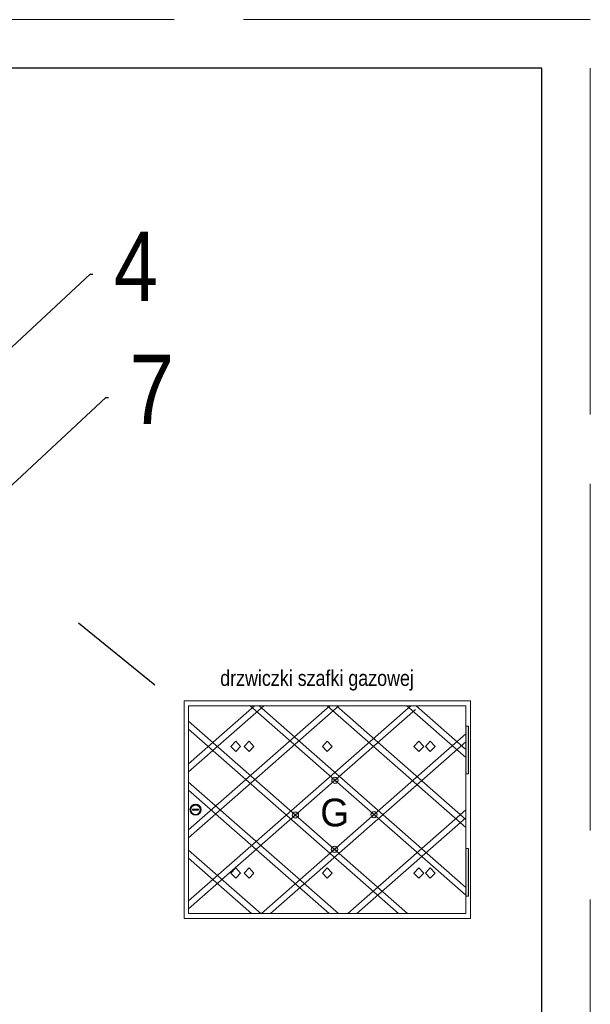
# Model space of a CAD drawing. Extents: x 34439 to 126910, y -74890 to 17912.
# Tile 257 of 322: x 121865 to 122688, y -34704 to -33283. Entities that reach past the tile are written whole.
import ezdxf

# ---------------------------------------------------------------- set-up
doc = ezdxf.new("R2010")
doc.units = 0
doc.header["$MEASUREMENT"] = 0
doc.linetypes.add('Przekrojowa', pattern=[600, 500, -100])
for name, color, linetype, lineweight in [('drzwi - nowe', 254, 'Continuous', 9), ('WYMIARKI', 10, 'Continuous', 13), ('WYMIARY-I-OPISY', 3, 'Continuous', 9)]:
    doc.layers.add(name, color=color, linetype=linetype, lineweight=lineweight)
doc.styles.get("Standard").update_dxf_attribs({"font": 'ARIALN.TTF'})
doc.dimstyles.new('zewn', dxfattribs={"dimtxt": 10, "dimasz": 7, "dimexe": 1.25, "dimexo": 10, "dimgap": 3, "dimtad": 1, "dimdec": 0, "dimtxsty": 'Standard', "dimblk": 'ARCHTICK', "dimcen": 10, "dimadec": 0, "dimazin": 0, "dimtfac": 1, "dimtdec": 0, "dimtmove": 0, "dimatfit": 3, "dimfxl": 1, "dimarcsym": 0})

# ---------------------------------------------------------------- blocks, each defined once
blk = doc.blocks.new('_ArchTick')
at = {"color": 0, "linetype": 'ByBlock', "const_width": 0.15}
blk.add_lwpolyline([(-0.5, -0.5), (0.5, 0.5)], dxfattribs=at)

msp = doc.modelspace()

# ---------------------------------------------------------------- hatches: boundary and pattern name
at = {"layer": 'drzwi - nowe'}
h = msp.add_hatch(color=256, dxfattribs=at)
h.paths.add_polyline_path([(122512, -34303.1), (122508.3, -34303.1), (122508.3, -34371.9), (122512, -34371.9)])
h.paths.add_polyline_path([(122512, -34479.6), (122508.3, -34479.6), (122508.3, -34548.4), (122512, -34548.4)])
h = msp.add_hatch(color=256, dxfattribs=at)
h.paths.add_polyline_path([(122258.8, -34428.2), (122262.3, -34431.3), (122265.8, -34428.2, 0.452414)])
h.paths.add_polyline_path([(122265.8, -34428.2), (122262.3, -34431.3), (122265.8, -34434.3, 0.182248), (122266.9, -34431.3, 0.182248)])
h.paths.add_polyline_path([(122258.8, -34428.2, 0.182248), (122257.7, -34431.3, 0.182248), (122258.8, -34434.3), (122262.3, -34431.3)])
h.paths.add_polyline_path([(122262.3, -34431.3), (122258.8, -34434.3, 0.452414), (122265.8, -34434.3)])
h.paths.add_polyline_path([(122315.2, -34477.8), (122318.7, -34480.8), (122322.1, -34477.8, 0.452414)])
h.paths.add_polyline_path([(122315.2, -34477.8, 0.182248), (122314, -34480.8, 0.182248), (122315.2, -34483.9), (122318.7, -34480.8)])
h.paths.add_polyline_path([(122322.1, -34483.9), (122318.7, -34480.8), (122315.2, -34483.9, 0.452414)])
h.paths.add_polyline_path([(122322.1, -34477.8), (122318.7, -34480.8), (122322.1, -34483.9, 0.182248), (122323.3, -34480.8, 0.182248)])
h.paths.add_polyline_path([(122379.2, -34433.8), (122375.7, -34430.7), (122372.2, -34433.8, 0.452414)])
h.paths.add_polyline_path([(122375.7, -34430.7), (122372.2, -34427.7, 0.182248), (122371.1, -34430.7, 0.182248), (122372.2, -34433.8)])
h.paths.add_polyline_path([(122379.2, -34427.7), (122375.7, -34430.7), (122379.2, -34433.8, 0.182248), (122380.3, -34430.7, 0.182248)])
h.paths.add_polyline_path([(122379.2, -34427.7, 0.452414), (122372.2, -34427.7), (122375.7, -34430.7)])
h.paths.add_polyline_path([(122322.8, -34378.1, 0.452414), (122315.8, -34378.1), (122319.3, -34381.2)])
h.paths.add_polyline_path([(122323.9, -34381.2, 0.182248), (122322.8, -34378.1), (122319.3, -34381.2), (122322.8, -34384.2, 0.182248)])
h.paths.add_polyline_path([(122319.3, -34381.2), (122315.8, -34384.2, 0.452414), (122322.8, -34384.2)])
h.paths.add_polyline_path([(122319.3, -34381.2), (122315.8, -34378.1, 0.182248), (122314.7, -34381.2, 0.182248), (122315.8, -34384.2)])
h = msp.add_hatch(color=256, dxfattribs=at)
h.paths.add_polyline_path([(122110.3, -34423.5, 1), (122126.4, -34423.5, 1)])
h.paths.add_polyline_path([(122125.2, -34423.6, -1), (122111.6, -34423.6, -1)], flags=16)
h.paths.add_polyline_path([(122122.7, -34422.6), (122122.7, -34424.3), (122114, -34424.3), (122114, -34422.6)], flags=0)

# ---------------------------------------------------------------- linework, layer by layer
at = {"color": 62, "linetype": 'Przekrojowa', "lineweight": 18}
for p, q in [((122687.6, -33283.4), (120587.6, -33283.4)), ((122687.6, -36253.4), (122687.6, -33283.4)), ((122687.6, -36253.4), (122687.6, -33283.4))]:
    msp.add_line(p, q, dxfattribs=at)
at = {"linetype": 'Continuous'}
for p, q in [((122617.6, -33353.4), (120787.6, -33353.4)), ((122617.6, -36183.4), (122617.6, -33353.4)), ((122617.6, -36183.4), (122617.6, -33353.4))]:
    msp.add_line(p, q, dxfattribs=at)
msp.add_line((122059.8, -34243.8), (121949.5, -34154.6))
at = {"layer": 'drzwi - nowe'}
for p, q in [((122101.7, -34580.7), (122101.7, -34266.5)), ((122101.7, -34266.5), (122514.9, -34266.5)), ((122108.3, -34273.6), (122508.3, -34273.6)), ((122108.3, -34573.6), (122108.3, -34273.6)), ((122428.6, -34273.6), (122108.3, -34555.1)), ((122325, -34273.6), (122108.3, -34464)), ((122311.8, -34273.6), (122108.3, -34452.5)), ((122216.7, -34273.6), (122108.3, -34368.8)), ((122203.5, -34273.6), (122108.3, -34357.3)), ((122196.9, -34273.6), (122508.1, -34547.1)), ((122210.1, -34273.6), (122508.3, -34535.7)), ((122308.3, -34273.6), (122508.3, -34449.4)), ((122321.4, -34273.6), (122508.3, -34437.8)), ((122423.1, -34273.6), (122508.3, -34348.4)), ((122436.3, -34273.6), (122508.3, -34336.9)), ((122508.3, -34273.6), (122508.3, -34573.6)), ((122514.9, -34580.7), (122514.9, -34266.5)), ((122435.6, -34278.9), (122108.3, -34566.7)), ((122108.3, -34295.9), (122424.2, -34573.6)), ((122108.3, -34307.5), (122411, -34573.6)), ((122508.3, -34314.2), (122213.2, -34573.6)), ((122176.2, -34324.8), (122169.1, -34332.2)), ((122176.2, -34324.8), (122183.3, -34332.2)), ((122195.5, -34324.8), (122188.4, -34332.2)), ((122195.5, -34324.8), (122202.6, -34332.2)), ((122508.3, -34325.7), (122226.3, -34573.6)), ((122308.3, -34324.8), (122301.2, -34332.2)), ((122308.3, -34324.8), (122315.4, -34332.2)), ((122440.4, -34324.8), (122433.3, -34332.2)), ((122440.4, -34324.8), (122447.5, -34332.2)), ((122456.8, -34324.8), (122449.7, -34332.2)), ((122456.8, -34324.8), (122463.9, -34332.2)), ((122176.2, -34339.6), (122169.1, -34332.2)), ((122176.2, -34339.6), (122183.3, -34332.2)), ((122195.5, -34339.6), (122188.4, -34332.2)), ((122195.5, -34339.6), (122202.6, -34332.2)), ((122308.3, -34339.6), (122301.2, -34332.2)), ((122308.3, -34339.6), (122315.4, -34332.2)), ((122440.4, -34339.6), (122433.3, -34332.2)), ((122440.4, -34339.6), (122447.5, -34332.2)), ((122456.8, -34339.6), (122449.7, -34332.2)), ((122456.8, -34339.6), (122463.9, -34332.2)), ((122108.3, -34383.7), (122324.3, -34573.6)), ((122108.3, -34395.3), (122311.2, -34573.6)), ((122508.3, -34423.7), (122337.8, -34573.6)), ((122508.3, -34435.2), (122350.9, -34573.6)), ((122108.3, -34482.1), (122212.4, -34573.6)), ((122108.3, -34493.7), (122199.2, -34573.6)), ((122176.2, -34507.6), (122169.1, -34515)), ((122176.2, -34522.4), (122169.1, -34515)), ((122176.2, -34507.6), (122183.3, -34515)), ((122176.2, -34522.4), (122183.3, -34515)), ((122195.5, -34507.6), (122188.4, -34515)), ((122195.5, -34522.4), (122188.4, -34515)), ((122195.5, -34507.6), (122202.6, -34515)), ((122195.5, -34522.4), (122202.6, -34515)), ((122308.3, -34507.6), (122301.2, -34515)), ((122308.3, -34522.4), (122301.2, -34515)), ((122308.3, -34507.6), (122315.4, -34515)), ((122308.3, -34522.4), (122315.4, -34515)), ((122440.4, -34507.6), (122433.3, -34515)), ((122440.4, -34522.4), (122433.3, -34515)), ((122440.4, -34507.6), (122447.5, -34515)), ((122440.4, -34522.4), (122447.5, -34515)), ((122456.8, -34507.6), (122449.7, -34515)), ((122456.8, -34522.4), (122449.7, -34515)), ((122456.8, -34507.6), (122463.9, -34515)), ((122456.8, -34522.4), (122463.9, -34515)), ((122101.7, -34580.7), (122514.9, -34580.7)), ((122508.3, -34573.6), (122108.3, -34573.6))]:
    msp.add_line(p, q, dxfattribs=at)
for points in [[(122508.3, -34303.1), (122512, -34303.1), (122512, -34371.9), (122508.3, -34371.9)], [(122114, -34422.6), (122122.7, -34422.6), (122122.7, -34424.3), (122114, -34424.3)], [(122508.3, -34548.4), (122512, -34548.4), (122512, -34479.6), (122508.3, -34479.6)]]:
    msp.add_lwpolyline(points, close=True, dxfattribs=at)
for centre, radius in [((122319.3, -34381.2), 4.62), ((122118.3, -34423.5), 8.06), ((122118.4, -34423.6), 6.78), ((122262.3, -34431.3), 4.62), ((122375.7, -34430.7), 4.62), ((122318.7, -34480.8), 4.62)]:
    msp.add_circle(centre, radius, dxfattribs=at)

# ---------------------------------------------------------------- texts
at = {"layer": 'drzwi - nowe', "insert": (122298.2, -34448.2), "char_height": 40, "width": 63.248, "attachment_point": 7}
msp.add_mtext('{\\fVani|b0|i0|c0|p34;G}', dxfattribs=at)
at = {"layer": 'WYMIARKI', "insert": (122153.9, -34222.4), "char_height": 22.5, "width": 949.197, "attachment_point": 1}
msp.add_mtext('{\\fArial Narrow|b0|i0|c238|p0;drzwiczki szafki gazowej}', dxfattribs=at)
at = {"layer": 'WYMIARY-I-OPISY', "char_height": 100, "attachment_point": 4}
for s, insert in [('4', (122000.6, -33639.2)), ('7', (122023.3, -33817.1))]:
    msp.add_mtext(s, dxfattribs=dict(at, insert=insert))

# ---------------------------------------------------------------- leaders
at = {"layer": 'WYMIARY-I-OPISY', "annotation_type": 0, "has_hookline": 1, "hookline_direction": 0}
for points, text_width in [([(121754.6, -33848), (121966.2, -33650.8), (121970.2, -33650.8)], 56.8), ([(121777.3, -34025.9), (121989, -33828.8), (121993, -33828.8)], 53)]:
    msp.add_leader(points, dimstyle='zewn', override={"dimasz": 4, "dimtad": 0, "dimldrblk": 'DotSmall'}, dxfattribs=dict(at, text_width=text_width))

doc.saveas('drawing.dxf')
